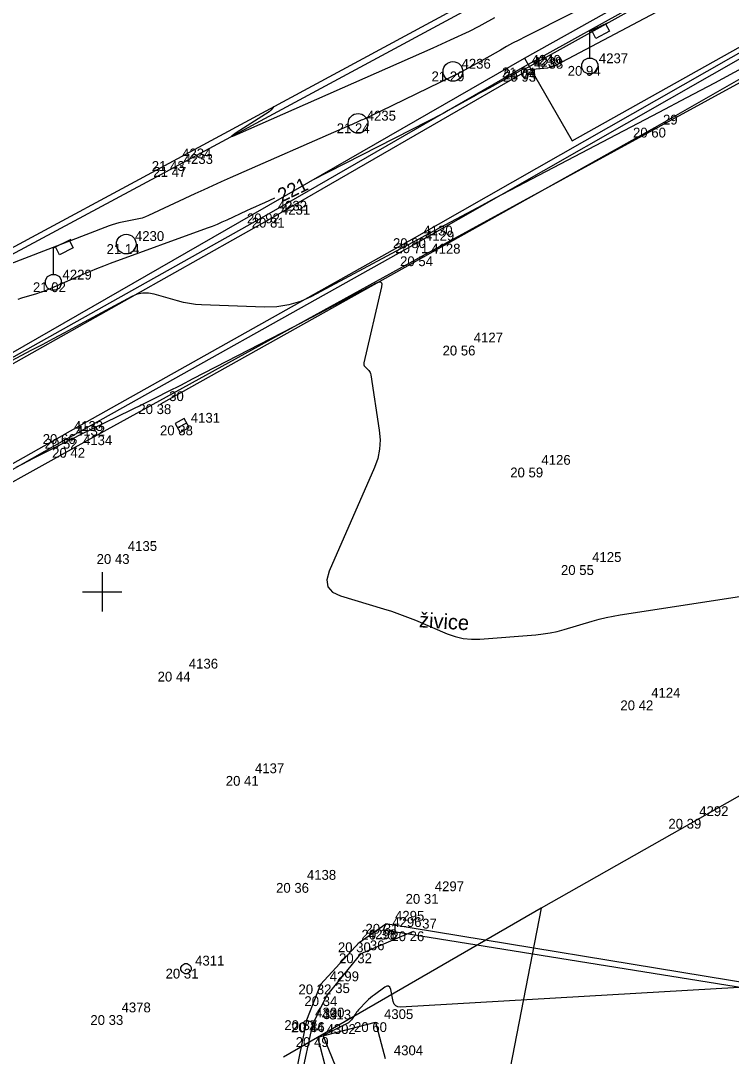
# Model space of a CAD drawing. Extents: x -702257 to -701487, y -1009871 to -1008841.
# Drawn here: x -702027.07 to -702009.02, y -1009661.81 to -1009635.48 of the extents above; entities that cross this region are included whole.
import ezdxf

# ---------------------------------------------------------------- set-up
doc = ezdxf.new("R2010")
doc.units = 0
for name, color, linetype in [('Ex_Contour Labels', 7, 'Continuous'), ('Ex_Major Contours', 7, 'Continuous'), ('Ex_Minor Contours', 7, 'Continuous'), ('Z_body', 7, 'Continuous'), ('Z_body_cisla', 7, 'Continuous'), ('Z_body_vysky_redukovane', 7, 'Continuous'), ('Z_hektometricka_sit', 7, 'Continuous'), ('Z_hrany_paty', 7, 'Continuous'), ('Z_katastr_hranice', 7, 'Continuous'), ('Z_komunikace', 7, 'Continuous'), ('Z_obruba', 7, 'Continuous'), ('Z_popisy', 7, 'Continuous'), ('Z_site_kanalizace_znaky', 7, 'Continuous'), ('Z_site_nerozlisene_znaky', 7, 'Continuous'), ('Z_site_vo_znaky', 7, 'Continuous'), ('Z_site_vodovod_znaky', 7, 'Continuous'), ('Z_zelen_jednotliva', 7, 'Continuous')]:
    doc.layers.add(name, color=color, linetype=linetype)

# ---------------------------------------------------------------- blocks, each defined once
blk = doc.blocks.new('POINT_DISPLAY')
blk.add_line((0, 0), (0, 0))
blk = doc.blocks.new('Z46260')
for p, q in [((0.13, 0.13), (-0.13, 0.13)), ((-0.13, 0.13), (-0.13, -0.13)), ((0.13, 0), (-0.13, 0)), ((0.13, -0.13), (0.13, 0.13)), ((-0.13, -0.13), (0.13, -0.13))]:
    blk.add_line(p, q)
blk = doc.blocks.new('Z10001')
blk.add_circle((0, 0), 0.25)
blk = doc.blocks.new('Z13')
for p, q in [((0, 0.88), (0.45, 1.1)), ((0.4, 1.07), (0.5, 0.88)), ((0, 0.2), (0, 0.88)), ((0.15, 0.7), (0.05, 0.9)), ((0.5, 0.88), (0.15, 0.7)), ((-0.2, 0.05), (-0.15, 0.15)), ((-0.2, -0.05), (-0.2, 0.05)), ((-0.15, 0.15), (-0.05, 0.2)), ((-0.05, 0.2), (0.05, 0.2)), ((0.05, 0.2), (0.15, 0.15)), ((0.15, 0.15), (0.2, 0.05)), ((0.2, 0.05), (0.2, -0.05)), ((-0.15, -0.15), (-0.2, -0.05)), ((-0.05, -0.2), (-0.15, -0.15)), ((0.05, -0.2), (-0.05, -0.2)), ((0.15, -0.15), (0.05, -0.2)), ((0.2, -0.05), (0.15, -0.15))]:
    blk.add_line(p, q)
blk = doc.blocks.new('Z614')
for p, q in [((-0.13, 0.03), (-0.1, 0.08)), ((-0.13, -0.03), (-0.13, 0.03)), ((-0.1, 0.08), (-0.08, 0.1)), ((-0.08, 0.1), (-0.03, 0.13)), ((-0.03, 0.13), (0.03, 0.13)), ((0.03, 0.13), (0.08, 0.1)), ((0.08, 0.1), (0.1, 0.08)), ((0.1, 0.08), (0.13, 0.03)), ((0.13, 0.03), (0.13, -0.03)), ((-0.1, -0.08), (-0.13, -0.03)), ((-0.08, -0.1), (-0.1, -0.08)), ((-0.03, -0.13), (-0.08, -0.1)), ((0.03, -0.13), (-0.03, -0.13)), ((0.08, -0.1), (0.03, -0.13)), ((0.1, -0.08), (0.08, -0.1)), ((0.13, -0.03), (0.1, -0.08))]:
    blk.add_line(p, q)

msp = doc.modelspace()

# ---------------------------------------------------------------- linework, layer by layer
at = {"layer": 'Ex_Major Contours'}
for points in [[(-702009.585, -1009634.551), (-702013.466, -1009636.607), (-702013.54, -1009636.641), (-702013.617, -1009636.668), (-702013.695, -1009636.687), (-702013.776, -1009636.698), (-702014.259, -1009636.741), (-702014.264, -1009636.741), (-702014.268, -1009636.74), (-702014.272, -1009636.737), (-702014.275, -1009636.734), (-702014.288, -1009636.718), (-702014.292, -1009636.715), (-702014.295, -1009636.713), (-702014.299, -1009636.713), (-702014.303, -1009636.715), (-702015.166, -1009637.191), (-702015.296, -1009637.263), (-702015.426, -1009637.334), (-702015.556, -1009637.406), (-702015.686, -1009637.477), (-702016.207, -1009637.764), (-702016.337, -1009637.835), (-702016.468, -1009637.905), (-702016.599, -1009637.974), (-702016.731, -1009638.042), (-702019.672, -1009639.541)], [(-702020.62, -1009639.994), (-702020.881, -1009640.108), (-702020.995, -1009640.159), (-702021.108, -1009640.21), (-702021.222, -1009640.262), (-702021.335, -1009640.314), (-702021.837, -1009640.55), (-702021.959, -1009640.605), (-702022.082, -1009640.658), (-702022.207, -1009640.708), (-702022.332, -1009640.755), (-702024.8, -1009641.655), (-702024.972, -1009641.719), (-702025.142, -1009641.785), (-702025.311, -1009641.855), (-702025.479, -1009641.926), (-702026.305, -1009642.287), (-702026.395, -1009642.325), (-702026.486, -1009642.36), (-702026.579, -1009642.392), (-702026.672, -1009642.422), (-702027.048, -1009642.535), (-702027.142, -1009642.564)]]:
    msp.add_lwpolyline(points, dxfattribs=at)
at = {"layer": 'Ex_Minor Contours'}
for points in [[(-702007.156, -1009632.307), (-702014.257, -1009635.89), (-702014.415, -1009635.971), (-702014.572, -1009636.054), (-702014.728, -1009636.139), (-702014.882, -1009636.226), (-702015.499, -1009636.578), (-702015.653, -1009636.665), (-702015.81, -1009636.749), (-702015.967, -1009636.83), (-702016.126, -1009636.909), (-702017.919, -1009637.778), (-702017.968, -1009637.802), (-702018.018, -1009637.826), (-702018.068, -1009637.849), (-702018.118, -1009637.873), (-702018.348, -1009637.98), (-702018.383, -1009637.996), (-702018.418, -1009638.012), (-702018.454, -1009638.028), (-702018.489, -1009638.044), (-702018.632, -1009638.107), (-702018.667, -1009638.123), (-702018.703, -1009638.138), (-702018.738, -1009638.154), (-702018.774, -1009638.169), (-702021.75, -1009639.475), (-702021.975, -1009639.574), (-702022.199, -1009639.675), (-702022.422, -1009639.777), (-702022.645, -1009639.881), (-702023.822, -1009640.433), (-702023.902, -1009640.467), (-702023.983, -1009640.496), (-702024.067, -1009640.52), (-702024.151, -1009640.538), (-702024.494, -1009640.601), (-702024.58, -1009640.619), (-702024.664, -1009640.64), (-702024.747, -1009640.666), (-702024.828, -1009640.695), (-702027.456, -1009641.708)], [(-702015.035, -1009635.403), (-702015.352, -1009635.584), (-702015.432, -1009635.628), (-702015.513, -1009635.671), (-702015.594, -1009635.712), (-702015.677, -1009635.752), (-702016.16, -1009635.977), (-702016.269, -1009636.027), (-702016.377, -1009636.077), (-702016.486, -1009636.126), (-702016.595, -1009636.175), (-702021.568, -1009638.373), (-702021.688, -1009638.422), (-702021.732, -1009638.43), (-702021.7, -1009638.398), (-702021.593, -1009638.326), (-702020.755, -1009637.788), (-702020.741, -1009637.778), (-702020.727, -1009637.767), (-702020.714, -1009637.755), (-702020.702, -1009637.742), (-702020.632, -1009637.663)], [(-702008.736, -1009636.688), (-702009.442, -1009637.066), (-702010.149, -1009637.441), (-702010.858, -1009637.814), (-702014.623, -1009639.79), (-702014.867, -1009639.918), (-702015.109, -1009640.046), (-702015.352, -1009640.175), (-702015.594, -1009640.305), (-702016.563, -1009640.823), (-702016.806, -1009640.953), (-702017.048, -1009641.082), (-702017.29, -1009641.212), (-702017.532, -1009641.341), (-702019.679, -1009642.488), (-702019.965, -1009642.618), (-702020.26, -1009642.707), (-702020.564, -1009642.756), (-702020.878, -1009642.764), (-702022.479, -1009642.702), (-702022.633, -1009642.691), (-702022.785, -1009642.672), (-702022.936, -1009642.642), (-702023.085, -1009642.604), (-702023.679, -1009642.432), (-702023.826, -1009642.404), (-702023.97, -1009642.404), (-702024.111, -1009642.434), (-702024.249, -1009642.493), (-702025.677, -1009643.261), (-702025.961, -1009643.413), (-702026.245, -1009643.565), (-702026.529, -1009643.716), (-702026.813, -1009643.867), (-702028.716, -1009644.874)], [(-702027.184, -1009646.831), (-702027.038, -1009646.754), (-702026.891, -1009646.679), (-702026.745, -1009646.604), (-702026.156, -1009646.305), (-702026.009, -1009646.231), (-702025.862, -1009646.157), (-702025.714, -1009646.084), (-702025.566, -1009646.011), (-702023.952, -1009645.218), (-702023.634, -1009645.061), (-702023.317, -1009644.902), (-702023.001, -1009644.742), (-702022.686, -1009644.579), (-702020.14, -1009643.261), (-702019.978, -1009643.177), (-702019.817, -1009643.092), (-702019.656, -1009643.008), (-702019.496, -1009642.923), (-702018.7, -1009642.499), (-702018.616, -1009642.455), (-702018.532, -1009642.41), (-702018.448, -1009642.366), (-702018.364, -1009642.322), (-702018.027, -1009642.146), (-702017.955, -1009642.119), (-702017.911, -1009642.127), (-702017.893, -1009642.168), (-702017.901, -1009642.244), (-702018.352, -1009644.174), (-702018.356, -1009644.204), (-702018.352, -1009644.232), (-702018.34, -1009644.258), (-702018.321, -1009644.282), (-702018.229, -1009644.372), (-702018.209, -1009644.395), (-702018.192, -1009644.421), (-702018.181, -1009644.45), (-702018.174, -1009644.48), (-702017.959, -1009645.89), (-702017.939, -1009646.134), (-702017.953, -1009646.372), (-702018.001, -1009646.607), (-702018.083, -1009646.837), (-702019.236, -1009649.474), (-702019.297, -1009649.694), (-702019.268, -1009649.871), (-702019.151, -1009650.008), (-702018.944, -1009650.103), (-702017.856, -1009650.428), (-702017.649, -1009650.493), (-702017.443, -1009650.563), (-702017.24, -1009650.64), (-702017.039, -1009650.722), (-702016.238, -1009651.064), (-702016.035, -1009651.136), (-702015.829, -1009651.183), (-702015.618, -1009651.205), (-702015.403, -1009651.201), (-702013.978, -1009651.09), (-702013.796, -1009651.071), (-702013.615, -1009651.043), (-702013.436, -1009651.005), (-702013.258, -1009650.957), (-702012.552, -1009650.748), (-702012.375, -1009650.698), (-702012.197, -1009650.655), (-702012.017, -1009650.618), (-702011.835, -1009650.587), (-702007.265, -1009649.878)], [(-702008.814, -1009660.06), (-702017.42, -1009660.557), (-702017.489, -1009660.551), (-702017.543, -1009660.526), (-702017.582, -1009660.481), (-702017.605, -1009660.415), (-702017.67, -1009660.111), (-702017.691, -1009660.052), (-702017.723, -1009660.022), (-702017.767, -1009660.022), (-702017.823, -1009660.051), (-702018.085, -1009660.241), (-702018.136, -1009660.279), (-702018.185, -1009660.32), (-702018.231, -1009660.363), (-702018.276, -1009660.408), (-702018.484, -1009660.63), (-702018.51, -1009660.659), (-702018.535, -1009660.688), (-702018.558, -1009660.718), (-702018.58, -1009660.75), (-702018.667, -1009660.877), (-702018.69, -1009660.906), (-702018.716, -1009660.933), (-702018.746, -1009660.956), (-702018.778, -1009660.975), (-702019.366, -1009661.274), (-702019.375, -1009661.281), (-702019.38, -1009661.288), (-702019.381, -1009661.297), (-702019.378, -1009661.308), (-702019.359, -1009661.352), (-702019.349, -1009661.374), (-702019.34, -1009661.396), (-702019.06, -1009662.08)]]:
    msp.add_lwpolyline(points, dxfattribs=at)
at = {"layer": 'Z_hektometricka_sit'}
for p, q in [((-702025, -1009649.5), (-702025, -1009650.5)), ((-702025, -1009649.5), (-702025, -1009650.5)), ((-702025.5, -1009650), (-702024.5, -1009650)), ((-702025.5, -1009650), (-702024.5, -1009650))]:
    msp.add_line(p, q, dxfattribs=at)
at = {"layer": 'Z_hrany_paty'}
for p, q in [((-701999.93, -1009631.89), (-702010.97, -1009638.2)), ((-702010.97, -1009638.2), (-702023.52, -1009645.23))]:
    msp.add_line(p, q, dxfattribs=at)
at = {"layer": 'Z_katastr_hranice'}
for p, q in [((-702014.27, -1009636.43), (-701959.3, -1009605.67)), ((-702013.06, -1009638.53), (-701957.87, -1009607.59)), ((-702040.13, -1009651.3), (-702014.27, -1009636.43)), ((-702014.27, -1009636.43), (-702013.06, -1009638.53)), ((-701989.66, -1009644.35), (-702013.85, -1009658.04)), ((-702013.85, -1009658.04), (-702020.39, -1009661.83)), ((-702013.85, -1009658.04), (-702016.69, -1009672.67))]:
    msp.add_line(p, q, dxfattribs=at)
at = {"layer": 'Z_komunikace'}
for p, q in [((-702007.64, -1009636.42), (-702016.87, -1009641.47)), ((-702016.87, -1009641.47), (-702025.71, -1009646.34)), ((-702025.71, -1009646.34), (-702034.38, -1009651.13)), ((-702018.47, -1009658.91), (-702017.79, -1009658.44)), ((-702008.21, -1009660.02), (-702017.79, -1009658.44)), ((-702018.47, -1009658.91), (-702019.45, -1009659.98)), ((-702019.45, -1009659.98), (-702019.81, -1009660.89)), ((-702019.81, -1009660.89), (-702020.37, -1009663.67))]:
    msp.add_line(p, q, dxfattribs=at)
at = {"layer": 'Z_obruba'}
for p, q in [((-702014.32, -1009636.67), (-702005.17, -1009631.59)), ((-702005.14, -1009631.64), (-702014.28, -1009636.72)), ((-702015.13, -1009634.69), (-702023.2, -1009639.05)), ((-702023.16, -1009639.2), (-702015.07, -1009634.84)), ((-702007.95, -1009635.81), (-702017.07, -1009641.01)), ((-702017.03, -1009641.14), (-702007.91, -1009635.94)), ((-702020.76, -1009640.38), (-702014.32, -1009636.67)), ((-702014.25, -1009636.78), (-702020.68, -1009640.49)), ((-702014.25, -1009636.78), (-702014.28, -1009636.72)), ((-702023.2, -1009639.05), (-702041.05, -1009648.66)), ((-702040.99, -1009648.77), (-702023.16, -1009639.2)), ((-702029.54, -1009645.31), (-702020.76, -1009640.38)), ((-702020.68, -1009640.49), (-702029.47, -1009645.44)), ((-702017.07, -1009641.01), (-702025.95, -1009645.99)), ((-702025.9, -1009646.11), (-702017.03, -1009641.14)), ((-702034.5, -1009650.81), (-702025.95, -1009645.99)), ((-702025.9, -1009646.11), (-702034.44, -1009650.93)), ((-702018.42, -1009659.19), (-702017.09, -1009658.63)), ((-702017.85, -1009658.59), (-702017.79, -1009658.44)), ((-702017.85, -1009658.59), (-702008.09, -1009660.16)), ((-702019.3, -1009660.28), (-702018.42, -1009659.19)), ((-702019.62, -1009660.94), (-702019.3, -1009660.28)), ((-702020.23, -1009663.71), (-702019.64, -1009660.95)), ((-702019.81, -1009660.89), (-702019.64, -1009660.95))]:
    msp.add_line(p, q, dxfattribs=at)
at = {"layer": 'Z_site_nerozlisene_znaky'}
for p, q in [((-702019.52, -1009661.32), (-702018.06, -1009660.94)), ((-702018.06, -1009660.94), (-702017.81, -1009661.86)), ((-702019.28, -1009662.27), (-702019.52, -1009661.32))]:
    msp.add_line(p, q, dxfattribs=at)

# ---------------------------------------------------------------- block references
at = {"layer": 'Z_body'}
for p in [(-702016.09, -1009636.77), (-702014.32, -1009636.67), (-702014.28, -1009636.72), (-702014.25, -1009636.78), (-702012.61, -1009636.63), (-702018.5, -1009638.09), (-702010.97, -1009638.2), (-702023.2, -1009639.05), (-702023.16, -1009639.2), (-702020.76, -1009640.38), (-702020.68, -1009640.49), (-702024.39, -1009641.16), (-702017.07, -1009641.01), (-702017.03, -1009641.14), (-702016.87, -1009641.47), (-702026.24, -1009642.13), (-702015.79, -1009643.74), (-702023.52, -1009645.23), (-702025.95, -1009645.99), (-702022.97, -1009645.77), (-702025.9, -1009646.11), (-702025.71, -1009646.34), (-702014.07, -1009646.84), (-702024.58, -1009649.04), (-702012.78, -1009649.32), (-702023.03, -1009652.03), (-702011.27, -1009652.76), (-702021.34, -1009654.68), (-702010.05, -1009655.77), (-702020.02, -1009657.4), (-702016.77, -1009657.68), (-702017.85, -1009658.59), (-702017.79, -1009658.44), (-702017.09, -1009658.63), (-702018.47, -1009658.91), (-702018.42, -1009659.19), (-702022.87, -1009659.58), (-702019.45, -1009659.98), (-702019.3, -1009660.28), (-702024.74, -1009660.76), (-702019.81, -1009660.89), (-702019.64, -1009660.95), (-702019.62, -1009660.94), (-702018.06, -1009660.94), (-702019.52, -1009661.32)]:
    msp.add_blockref('POINT_DISPLAY', p, dxfattribs=at)
at = {"layer": 'Z_site_kanalizace_znaky', "rotation": 27.900000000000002}
msp.add_blockref('Z46260', (-702022.97, -1009645.77), dxfattribs=at)
at = {"layer": 'Z_site_vo_znaky'}
for p in [(-702012.61, -1009636.63), (-702026.24, -1009642.13)]:
    msp.add_blockref('Z13', p, dxfattribs=at)
at = {"layer": 'Z_site_vodovod_znaky'}
msp.add_blockref('Z614', (-702022.87, -1009659.58), dxfattribs=at)
at = {"layer": 'Z_zelen_jednotliva'}
for p in [(-702016.09, -1009636.77), (-702018.5, -1009638.09), (-702024.39, -1009641.16)]:
    msp.add_blockref('Z10001', p, dxfattribs=at)

# ---------------------------------------------------------------- texts
at = {"layer": 'Ex_Contour Labels'}
msp.add_text('221', height=0.35, rotation=25.5424, dxfattribs=at).set_placement((-702020.439, -1009640.101))
at = {"layer": 'Z_body_cisla'}
for s, p in [('4236', (-702015.87, -1009636.7)), ('4240', (-702014.09, -1009636.6)), ('4239', (-702014.05, -1009636.65)), ('4238', (-702014.03, -1009636.7)), ('4237', (-702012.38, -1009636.56)), ('4235', (-702018.28, -1009638.02)), ('29', (-702010.75, -1009638.12)), ('4234', (-702022.97, -1009638.98)), ('4233', (-702022.93, -1009639.12)), ('4232', (-702020.54, -1009640.31)), ('4231', (-702020.46, -1009640.41)), ('4130', (-702016.84, -1009640.94)), ('4230', (-702024.17, -1009641.08)), ('4129', (-702016.8, -1009641.07)), ('4128', (-702016.64, -1009641.4)), ('4229', (-702026.01, -1009642.06)), ('4127', (-702015.56, -1009643.66)), ('30', (-702023.3, -1009645.15)), ('4131', (-702022.75, -1009645.7)), ('4133', (-702025.72, -1009645.91)), ('4132', (-702025.67, -1009646.03)), ('4134', (-702025.49, -1009646.27)), ('4126', (-702013.84, -1009646.77)), ('4135', (-702024.35, -1009648.96)), ('4125', (-702012.55, -1009649.24)), ('4136', (-702022.8, -1009651.95)), ('4124', (-702011.05, -1009652.69)), ('4137', (-702021.12, -1009654.61)), ('4292', (-702009.83, -1009655.7)), ('4138', (-702019.8, -1009657.32)), ('4297', (-702016.55, -1009657.61)), ('4296', (-702017.63, -1009658.52)), ('4295', (-702017.56, -1009658.36)), ('37', (-702016.87, -1009658.56)), ('4298', (-702018.25, -1009658.83)), ('36', (-702018.2, -1009659.11)), ('4311', (-702022.64, -1009659.5)), ('4299', (-702019.22, -1009659.9)), ('35', (-702019.08, -1009660.2)), ('4378', (-702024.51, -1009660.69)), ('4300', (-702019.59, -1009660.82)), ('4313', (-702019.42, -1009660.87)), ('34', (-702019.39, -1009660.86)), ('4305', (-702017.84, -1009660.86)), ('4302', (-702019.3, -1009661.24)), ('4304', (-702017.59, -1009661.78))]:
    msp.add_text(s, height=0.25, dxfattribs=at).set_placement(p)
at = {"layer": 'Z_body_vysky_redukovane'}
for s, p in [('21 29', (-702016.632, -1009637.02)), ('21 04', (-702014.841, -1009636.92)), ('20 93', (-702014.812, -1009637.03)), ('21 04', (-702014.801, -1009636.97)), ('20 94', (-702013.172, -1009636.88)), ('21 24', (-702019.042, -1009638.34)), ('20 60', (-702011.512, -1009638.45)), ('21 43', (-702023.742, -1009639.3)), ('21 47', (-702023.702, -1009639.45)), ('20 92', (-702021.323, -1009640.63)), ('20 81', (-702021.201, -1009640.74)), ('21 14', (-702024.89, -1009641.41)), ('20 80', (-702017.612, -1009641.26)), ('20 71', (-702017.551, -1009641.39)), ('20 54', (-702017.432, -1009641.72)), ('21 02', (-702026.761, -1009642.38)), ('20 56', (-702016.353, -1009643.99)), ('20 38', (-702024.083, -1009645.48)), ('20 66', (-702026.513, -1009646.24)), ('20 38', (-702023.533, -1009646.02)), ('20 52', (-702026.463, -1009646.36)), ('20 42', (-702026.273, -1009646.59)), ('20 59', (-702014.632, -1009647.09)), ('20 43', (-702025.143, -1009649.29)), ('20 55', (-702013.343, -1009649.57)), ('20 44', (-702023.593, -1009652.28)), ('20 42', (-702011.833, -1009653.01)), ('20 41', (-702021.861, -1009654.93)), ('20 39', (-702010.613, -1009656.02)), ('20 36', (-702020.583, -1009657.65)), ('20 31', (-702017.291, -1009657.93)), ('20 36', (-702018.412, -1009658.84)), ('20 31', (-702018.311, -1009658.69)), ('20 26', (-702017.653, -1009658.88)), ('20 30', (-702019.012, -1009659.16)), ('20 32', (-702018.983, -1009659.44)), ('20 31', (-702023.391, -1009659.83)), ('20 32', (-702020.013, -1009660.23)), ('20 34', (-702019.863, -1009660.53)), ('20 33', (-702025.302, -1009661.01)), ('20 37', (-702020.373, -1009661.14)), ('20 44', (-702020.203, -1009661.2)), ('20 36', (-702020.182, -1009661.19)), ('20 60', (-702018.602, -1009661.19)), ('20 49', (-702020.083, -1009661.57))]:
    msp.add_text(s, height=0.25, dxfattribs=at).set_placement(p)
at = {"layer": 'Z_popisy'}
msp.add_text('živice', height=0.38, rotation=356.4, dxfattribs=at).set_placement((-702016.958, -1009650.899))

doc.saveas('drawing.dxf')
